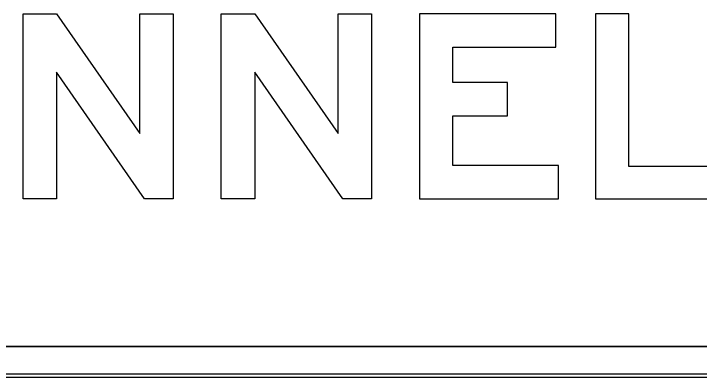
# Model space of a CAD drawing. Extents: x 1806251 to 1809821, y 414895 to 422886.
# Drawn here: x 1809677.1103 to 1809677.5543, y 415311.781 to 415312.0167 of the extents above; entities that cross this region are included whole.
import ezdxf

# ---------------------------------------------------------------- set-up
doc = ezdxf.new("R2010")
doc.units = 0
for name, color, linetype in [('GSBWFILL', 7, 'Continuous'), ('GSCOLORFILL', 7, 'Continuous'), ('GSOUTLINE', 7, 'Continuous')]:
    doc.layers.add(name, color=color, linetype=linetype)

msp = doc.modelspace()

# ---------------------------------------------------------------- linework, layer by layer
at = {"layer": 'GSBWFILL'}
for p, q in [((1809678.375, 415311.80100000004), (1809676.8152, 415311.80100000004)), ((1809676.8152, 415311.781), (1809678.375, 415311.781))]:
    msp.add_line(p, q, dxfattribs=at)
for points in [[(1809677.2135591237, 415312.0167366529), (1809677.2135591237, 415311.8967366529), (1809677.1949591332, 415311.8967366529), (1809677.1379591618, 415311.9789366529), (1809677.1379591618, 415311.8967366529), (1809677.1163591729, 415311.8967366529), (1809677.1163591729, 415312.0167366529), (1809677.1380323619, 415312.0167366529), (1809677.1919591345, 415311.93896885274), (1809677.1919591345, 415312.0167366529)], [(1809677.3419587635, 415312.0167366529), (1809677.3419587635, 415311.8967366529), (1809677.323358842, 415311.8967366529), (1809677.2663590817, 415311.9789366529), (1809677.2663590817, 415311.8967366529), (1809677.2447591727, 415311.8967366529), (1809677.2447591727, 415312.0167366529), (1809677.2664322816, 415312.0167366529), (1809677.3203588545, 415311.93896885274), (1809677.3203588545, 415312.0167366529)], [(1809677.4631590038, 415311.91833665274), (1809677.3947591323, 415311.91833665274), (1809677.3947591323, 415311.9506130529), (1809677.4301590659, 415311.9506130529), (1809677.4301590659, 415311.97221305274), (1809677.3947591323, 415311.97221305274), (1809677.3947591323, 415311.99513665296), (1809677.461359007, 415311.99513665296), (1809677.461359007, 415312.0167366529), (1809677.3731591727, 415312.0167366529), (1809677.3731591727, 415311.8967366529), (1809677.4631590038, 415311.8967366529)], [(1809677.5771590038, 415311.8967366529), (1809677.5771590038, 415311.91773665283), (1809677.5087591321, 415311.91773665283), (1809677.5087591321, 415312.0167366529), (1809677.4871591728, 415312.0167366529), (1809677.4871591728, 415311.8967366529)]]:
    msp.add_lwpolyline(points, close=True, dxfattribs=at)
at = {"layer": 'GSCOLORFILL'}
for p, q in [((1809678.375, 415311.80100000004), (1809676.8152, 415311.80100000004)), ((1809676.815, 415311.781), (1809678.375, 415311.781)), ((1809678.375, 415311.783), (1809676.81502, 415311.783)), ((1809676.81502, 415311.781), (1809678.375, 415311.781)), ((1809676.8152, 415311.781), (1809678.375, 415311.781))]:
    msp.add_line(p, q, dxfattribs=at)
for points in [[(1809677.2135591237, 415312.0167366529), (1809677.2135591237, 415311.8967366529), (1809677.1949591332, 415311.8967366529), (1809677.1379591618, 415311.9789366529), (1809677.1379591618, 415311.8967366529), (1809677.1163591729, 415311.8967366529), (1809677.1163591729, 415312.0167366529), (1809677.1380323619, 415312.0167366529), (1809677.1919591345, 415311.93896885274), (1809677.1919591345, 415312.0167366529)], [(1809677.3419587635, 415312.0167366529), (1809677.3419587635, 415311.8967366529), (1809677.323358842, 415311.8967366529), (1809677.2663590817, 415311.9789366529), (1809677.2663590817, 415311.8967366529), (1809677.2447591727, 415311.8967366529), (1809677.2447591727, 415312.0167366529), (1809677.2664322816, 415312.0167366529), (1809677.3203588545, 415311.93896885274), (1809677.3203588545, 415312.0167366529)], [(1809677.4631590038, 415311.91833665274), (1809677.3947591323, 415311.91833665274), (1809677.3947591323, 415311.9506130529), (1809677.4301590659, 415311.9506130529), (1809677.4301590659, 415311.97221305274), (1809677.3947591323, 415311.97221305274), (1809677.3947591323, 415311.99513665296), (1809677.461359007, 415311.99513665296), (1809677.461359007, 415312.0167366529), (1809677.3731591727, 415312.0167366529), (1809677.3731591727, 415311.8967366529), (1809677.4631590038, 415311.8967366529)], [(1809677.5771590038, 415311.8967366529), (1809677.5771590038, 415311.91773665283), (1809677.5087591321, 415311.91773665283), (1809677.5087591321, 415312.0167366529), (1809677.4871591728, 415312.0167366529), (1809677.4871591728, 415311.8967366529)]]:
    msp.add_lwpolyline(points, close=True, dxfattribs=at)
at = {"layer": 'GSOUTLINE'}
for p, q in [((1809676.815, 415311.80100000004), (1809678.375, 415311.80100000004)), ((1809676.815, 415311.781), (1809678.375, 415311.781))]:
    msp.add_line(p, q, dxfattribs=at)
for points in [[(1809677.2135591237, 415312.0167366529), (1809677.2135591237, 415311.8967366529), (1809677.1949591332, 415311.8967366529), (1809677.1379591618, 415311.9789366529), (1809677.1379591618, 415311.8967366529), (1809677.1163591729, 415311.8967366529), (1809677.1163591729, 415312.0167366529), (1809677.1380323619, 415312.0167366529), (1809677.1919591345, 415311.93896885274), (1809677.1919591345, 415312.0167366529)], [(1809677.3419587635, 415312.0167366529), (1809677.3419587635, 415311.8967366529), (1809677.323358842, 415311.8967366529), (1809677.2663590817, 415311.9789366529), (1809677.2663590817, 415311.8967366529), (1809677.2447591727, 415311.8967366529), (1809677.2447591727, 415312.0167366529), (1809677.2664322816, 415312.0167366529), (1809677.3203588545, 415311.93896885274), (1809677.3203588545, 415312.0167366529)], [(1809677.4631590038, 415311.91833665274), (1809677.3947591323, 415311.91833665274), (1809677.3947591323, 415311.9506130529), (1809677.4301590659, 415311.9506130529), (1809677.4301590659, 415311.97221305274), (1809677.3947591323, 415311.97221305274), (1809677.3947591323, 415311.99513665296), (1809677.461359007, 415311.99513665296), (1809677.461359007, 415312.0167366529), (1809677.3731591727, 415312.0167366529), (1809677.3731591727, 415311.8967366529), (1809677.4631590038, 415311.8967366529)], [(1809677.5771590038, 415311.8967366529), (1809677.5771590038, 415311.91773665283), (1809677.5087591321, 415311.91773665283), (1809677.5087591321, 415312.0167366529), (1809677.4871591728, 415312.0167366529), (1809677.4871591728, 415311.8967366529)]]:
    msp.add_lwpolyline(points, close=True, dxfattribs=at)

doc.saveas('drawing.dxf')
